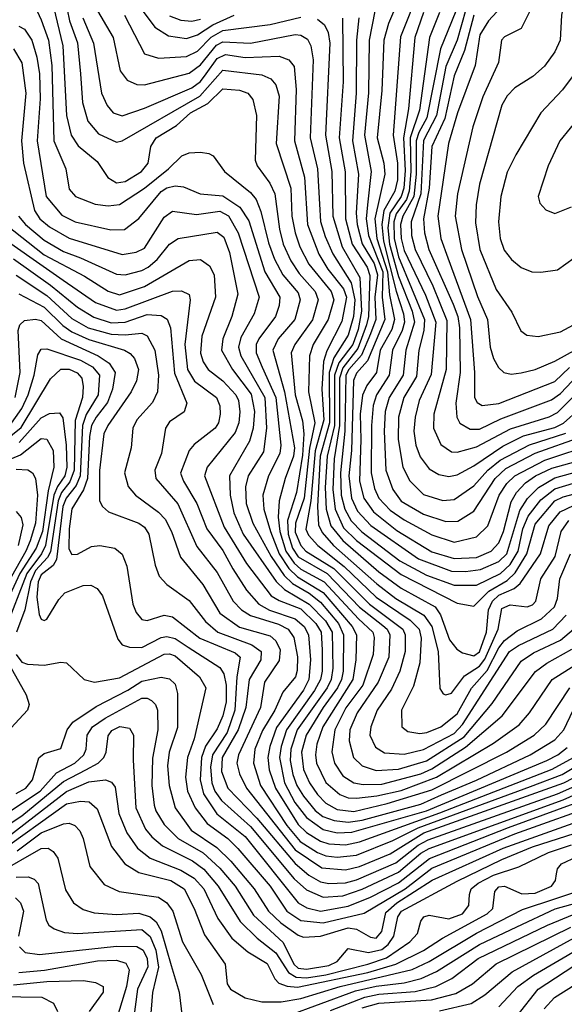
# Model space of a CAD drawing. Extents: x 997028 to 1115134, y 536408 to 618974.
# Tile 314 of 473: x 1025238 to 1027189, y 603061 to 606589. Entities that reach past the tile are written whole.
import ezdxf

# ---------------------------------------------------------------- set-up
doc = ezdxf.new("R2010")
doc.units = 0

msp = doc.modelspace()

# ---------------------------------------------------------------- linework, layer by layer
at = {"layer": '0CON10XD'}
for points in [[(1027198.8, 607165), (1027185.6, 607004.4), (1027172.4, 606965), (1027126.1, 606885), (1027104.2, 606705), (1027075, 606638.9), (1027035, 606557.5), (1026975, 606527.9), (1026963.9, 606515), (1026953.3, 606435), (1026897.4, 606312.6), (1026861.6, 606205), (1026806.6, 605965), (1026798.6, 605885), (1026820.8, 605765), (1026877.6, 605597.6), (1026914.4, 605515), (1026923.5, 605415), (1026935.5, 605375.5), (1026953, 605343), (1026972.9, 605325), (1026998.9, 605318.9)], [(1027214.3, 606785), (1027179.5, 606605), (1027174.3, 606515), (1027155, 606473.5), (1027118.2, 606421.8), (1027076.4, 606385), (1027012.1, 606345), (1026984.5, 606315.5), (1026965, 606282.2), (1026885, 605999.2), (1026873.3, 605925), (1026871.2, 605861.2), (1026887.1, 605765), (1026945, 605622.1), (1027000.8, 605540.8), (1027033.9, 605473.9), (1027055, 605458.9), (1027095, 605454.1)], [(1025615.5, 606705.5), (1025722.4, 606562.4), (1025771.3, 606531.3), (1025835, 606521.6), (1025875, 606534.3), (1025929.6, 606570.4), (1026005.6, 606604.4)], [(1026520.7, 606675), (1026490.2, 606515), (1026487.2, 606327.2), (1026473.6, 606175), (1026497.5, 606045), (1026484.4, 605925.6), (1026479.1, 605875), (1026487.3, 605815), (1026538.7, 605685), (1026536.2, 605595), (1026546, 605515), (1026483.7, 605366.3), (1026445, 605322.6), (1026433.4, 605296.6), (1026426.4, 605045), (1026416.6, 604955), (1026426.3, 604875), (1026448.2, 604828.2), (1026496.4, 604776.4), (1026667.2, 604657.2), (1026785, 604613.2), (1026835, 604611.3), (1026888.6, 604618.6), (1026955, 604647.3), (1026982.9, 604675), (1027030.2, 604829.8), (1027057.1, 604872.9), (1027096.8, 604913.2), (1027155, 604947.6), (1027301.8, 604988.2)], [(1026614.4, 606704.4), (1026559.8, 606575), (1026542.5, 606515), (1026535.7, 606335), (1026519.2, 606165), (1026542.6, 606075), (1026546.1, 606035), (1026510, 605875), (1026517.1, 605805), (1026555.7, 605685), (1026563.1, 605603.1), (1026581.2, 605515), (1026571, 605479), (1026529, 605405), (1026515.7, 605325), (1026481.7, 605278.3), (1026465.9, 605244.1), (1026458.1, 605175), (1026460.5, 605085), (1026455.5, 604935), (1026471.4, 604875), (1026505.7, 604825.7), (1026588.8, 604758.8), (1026715, 604682.5), (1026795, 604658.8), (1026875, 604662.4), (1026926.9, 604685), (1026955, 604714.7), (1026971.4, 604755), (1026998.8, 604861.2), (1027018.4, 604895), (1027050.6, 604929.4), (1027086.4, 604955), (1027145, 604982.5), (1027295, 605024.3)], [(1026672.2, 606705), (1026602.6, 606527.4), (1026575.6, 606175), (1026590.9, 606075), (1026590.9, 606015), (1026581.6, 605975), (1026542.4, 605905), (1026535.2, 605855.2), (1026541.1, 605795), (1026586.4, 605616.4), (1026613.4, 605535), (1026616, 605505), (1026608, 605475), (1026573.7, 605405), (1026562.2, 605315), (1026515.9, 605245), (1026503.9, 605206.1), (1026497.9, 605135), (1026497.2, 604965), (1026509, 604909), (1026525, 604874.3), (1026565, 604832), (1026615, 604797.1), (1026715, 604743.2), (1026795, 604716.6), (1026875, 604735.7), (1026914.6, 604775.4), (1026956.2, 604885), (1026983.1, 604926.9), (1027011.4, 604955), (1027119.1, 605010.9), (1027299.6, 605070.4)], [(1026826.2, 606685), (1026745.9, 606484.1), (1026696.6, 606236.6), (1026667.9, 606185), (1026658.9, 606155), (1026658.6, 606035), (1026650.5, 605955), (1026610.6, 605885), (1026602.3, 605855), (1026604.2, 605805), (1026615, 605762.4), (1026692.4, 605602.4), (1026728.4, 605505), (1026712.2, 605317.8), (1026669.5, 605225), (1026654.2, 605165), (1026650.5, 605115), (1026657.2, 605065), (1026672.6, 605022.6), (1026705, 604979.1), (1026739, 604959), (1026775, 604952.2), (1026805, 604957.6), (1026865, 604990.5), (1026969.3, 605060.7), (1027042.5, 605097.5), (1027155, 605127.8), (1027186.2, 605143.8), (1027355, 605294.2)], [(1025285, 606653.3), (1025315, 606588.2), (1025340.3, 606515), (1025352.9, 606425), (1025359.5, 606155), (1025402.5, 606055), (1025415, 605982), (1025437.5, 605955), (1025507.5, 605927.5), (1025555, 605921.9), (1025595, 605926.1), (1025685, 605985.5), (1025771.2, 606055), (1025818.5, 606101.5), (1025845, 606112.1), (1025885, 606113.8), (1025915, 606109.4), (1025930.6, 606100.6), (1025971.8, 606045), (1026065, 605969.3), (1026084.6, 605944.6), (1026101.8, 605901.8), (1026128.8, 605788.8), (1026150.3, 605730.3), (1026180.3, 605675), (1026235, 605610), (1026242.8, 605585), (1026223.8, 605515), (1026164.1, 605445), (1026144.8, 605405), (1026186.7, 605255), (1026222.9, 605055), (1026219.3, 605025), (1026189, 604945), (1026167.7, 604865), (1026164.1, 604805.9), (1026169.5, 604755), (1026191.7, 604685), (1026221.1, 604641.1), (1026245, 604620.4), (1026328.7, 604575), (1026452, 604442), (1026502.7, 604395), (1026507.6, 604375), (1026504.8, 604315), (1026467, 604205), (1026406.1, 604123.9), (1026366.9, 604045), (1026355.8, 603965.8), (1026366.2, 603925), (1026395, 603880), (1026434.6, 603855), (1026468.2, 603848.2), (1026535, 603850.1), (1026675, 603886.4), (1026715.1, 603904.9), (1026835, 603982), (1026966, 604095), (1027086.6, 604253.4), (1027126.6, 604283.4), (1027216.8, 604333.2)], [(1025505, 606640.8), (1025572, 606525), (1025597.5, 606405), (1025622.5, 606372.5), (1025657, 606357), (1025685.3, 606355.3), (1025845, 606396.7), (1025885, 606427.2), (1025942.8, 606497.2), (1025965, 606510), (1026065, 606504.4), (1026225, 606535.2), (1026245, 606533.7), (1026268.8, 606518.8), (1026281.1, 606495), (1026289.2, 606445), (1026279, 606165), (1026305.1, 606055), (1026312.2, 605927.8), (1026315.9, 605865.9), (1026332.1, 605812.1), (1026359.4, 605749.4), (1026425.7, 605645.7), (1026439, 605585), (1026433.7, 605525), (1026415, 605458.6), (1026363.3, 605376.7), (1026346.3, 605325), (1026347.6, 605145), (1026314.9, 605025), (1026305.2, 604845.2), (1026308.9, 604778.9), (1026321.7, 604751.7), (1026361.7, 604705), (1026517.8, 604567.8), (1026585, 604514.9), (1026685.6, 604455.6), (1026714.6, 604414.6), (1026737.7, 604325), (1026742.9, 604192.9), (1026755, 604173.5), (1026765, 604170), (1026785, 604175.4), (1026832, 604238), (1026885, 604272.1), (1026905, 604297.3), (1026952.1, 604405), (1026965, 604478.9), (1026995, 604491.9), (1027056, 604485), (1027075, 604491.9), (1027087.6, 604505), (1027105.5, 604585), (1027156, 604665), (1027177.9, 604755), (1027205.5, 604794.5)], [(1026993.3, 606666.7), (1026917, 606585), (1026886.1, 606535), (1026870.2, 606425), (1026806.3, 606255), (1026773.8, 606145), (1026736.3, 605885), (1026747.3, 605805), (1026772.4, 605735), (1026853.3, 605515), (1026867.5, 605325), (1026867.8, 605235), (1026876.8, 605216.8), (1026895, 605207.1)], [(1025359, 606635), (1025392.4, 606495), (1025405.4, 606245), (1025422, 606175), (1025446.9, 606136.9), (1025515, 606080.8), (1025552.9, 606022.9), (1025584.8, 606004.8), (1025615, 606008.7), (1025674.2, 606045), (1025697.7, 606075), (1025708.1, 606135), (1025726.5, 606165), (1025799.9, 606210.1), (1025850.2, 606255), (1025911.7, 606288.3), (1025965, 606340.6), (1026025, 606336.8), (1026055.4, 606325), (1026072.6, 606302.6), (1026086.2, 606245), (1026081.9, 606085), (1026088.8, 606065), (1026133.5, 606003.5), (1026152.1, 605965), (1026168.4, 605838.4), (1026181.9, 605785), (1026209.3, 605725), (1026239, 605678.9), (1026296.7, 605615), (1026307.6, 605585), (1026286.6, 605513.4), (1026223.4, 605425), (1026210.7, 605395), (1026224.9, 605244.9), (1026251.1, 605151.1), (1026255.4, 605105.4), (1026251.3, 605028.7), (1026229.6, 604895), (1026197, 604795), (1026199.1, 604745), (1026215.8, 604695), (1026235, 604664.9), (1026339.5, 604605), (1026455, 604483.8), (1026538.9, 604418.9), (1026554.3, 604405), (1026564, 604385), (1026560, 604305), (1026521.8, 604215), (1026447, 604105), (1026420.3, 604045), (1026418.3, 604005), (1026433.9, 603945), (1026465.4, 603915), (1026515, 603898.5), (1026595, 603903.8), (1026695, 603933.5), (1026830.3, 604019.7), (1026931.3, 604138.7), (1027035, 604290.4), (1027079.4, 604320.6), (1027175, 604366.2), (1027222.5, 604405)], [(1025408.3, 606625), (1025415.9, 606585), (1025444.2, 606505.8), (1025455.2, 606394.8), (1025462.3, 606292.3), (1025481.3, 606225), (1025519.9, 606179.9), (1025585, 606150.4), (1025605, 606155.3), (1025883.2, 606315), (1025965, 606408.2), (1026105, 606390.8), (1026137.3, 606377.3), (1026155.2, 606355), (1026167.5, 606315), (1026156.9, 606145), (1026209.3, 605985), (1026213.3, 605885), (1026225.1, 605825), (1026241.8, 605775), (1026273.3, 605713.3), (1026354.1, 605615), (1026363, 605585), (1026343.5, 605515), (1026289.7, 605425), (1026276.1, 605385), (1026272, 605255), (1026295.1, 605145), (1026276, 605054), (1026257, 604875), (1026226.1, 604785), (1026225, 604753.3), (1026245, 604705.2), (1026262.4, 604685), (1026362.9, 604622.9), (1026490.9, 604495), (1026610.4, 604405), (1026619.1, 604385), (1026619.4, 604325), (1026600.3, 604255), (1026569.5, 604190.5), (1026518.7, 604115), (1026496, 604055), (1026492.7, 604025), (1026512.5, 603982.5), (1026545, 603962.6), (1026615, 603957), (1026685, 603974.1), (1026795, 604031.4), (1026825, 604063.9), (1026993.3, 604325), (1027025, 604347.2), (1027148.1, 604405), (1027196.4, 604455)], [(1025613.7, 606605), (1025685, 606466.2), (1025735, 606451), (1025835, 606456.5), (1025875, 606475.5), (1025923.8, 606526.2), (1025965, 606549.9), (1026135, 606571.8), (1026245, 606597.5)], [(1025775, 606603), (1025815, 606586.8), (1025855, 606583.4), (1025885, 606590.3)], [(1026685, 606614.7), (1026653.1, 606525), (1026630.6, 606269.4), (1026613, 606165), (1026618.8, 606048.8), (1026614.1, 605985), (1026604.5, 605955), (1026563.5, 605895), (1026557, 605843), (1026563.1, 605785), (1026595, 605668.5), (1026644.2, 605545), (1026652, 605505), (1026621, 605405), (1026611.5, 605315), (1026562.1, 605235), (1026547.6, 605185), (1026543.2, 605115), (1026549.7, 604975), (1026574.2, 604905), (1026605, 604864.1), (1026685, 604817.3), (1026765, 604790.7), (1026808.2, 604791.8), (1026865, 604828.4), (1026941, 604945), (1026979.7, 604980.3), (1027085, 605035.7), (1027253, 605095)], [(1026742.5, 606615), (1026705.7, 606525), (1026670.4, 606265), (1026637.4, 606165), (1026639.2, 606045), (1026633.8, 605975), (1026623.9, 605945), (1026587.1, 605892.9), (1026578.6, 605865), (1026580.1, 605805), (1026595, 605739.3), (1026688.1, 605515), (1026686.1, 605475), (1026668.2, 605405), (1026659.1, 605310.9), (1026614.3, 605235), (1026594.6, 605165), (1026593.6, 605085), (1026610, 604985), (1026636.2, 604936.2), (1026685, 604887.1), (1026753.8, 604866.2), (1026795, 604870), (1026865, 604918.4), (1026914.9, 604975.1), (1026959.9, 605010.1), (1027064.2, 605065.8), (1027195, 605107.2)], [(1026836.7, 606625), (1026805, 606515.3), (1026765, 606421.3), (1026731.7, 606245), (1026684.1, 606155.9), (1026674.9, 605965), (1026640.4, 605865), (1026641.3, 605815), (1026654.9, 605765), (1026718.3, 605635), (1026768.7, 605511.3), (1026766.2, 605335), (1026746.7, 605266.7), (1026721.4, 605175), (1026721, 605125), (1026746.7, 605066.7), (1026785, 605041.1), (1026805, 605039.8), (1026875, 605058.1), (1026996.7, 605123.3), (1027135, 605166.4), (1027165, 605181.1), (1027245, 605262)], [(1026865.5, 606605), (1026831.4, 606478.6), (1026795, 606387.1), (1026760.8, 606235), (1026714.5, 606135), (1026705.5, 605985.5), (1026684.9, 605875), (1026687.7, 605825), (1026703.3, 605765), (1026790.5, 605569.5), (1026807.7, 605525), (1026813.8, 605485), (1026816.6, 605325), (1026800, 605215), (1026803.7, 605165), (1026815, 605143.8), (1026852.2, 605122.2), (1026885, 605121.3), (1026961.7, 605158.3), (1027143, 605227), (1027175, 605250.1), (1027237.4, 605315)], [(1025464.1, 606595), (1025502.3, 606505), (1025530.2, 606325), (1025550.8, 606280.8), (1025572.3, 606255), (1025605, 606243.8), (1025685, 606271.6), (1025855, 606344.6), (1025885, 606367.8), (1025905.3, 606395.3), (1025945, 606449.6), (1025975, 606464.1), (1026045, 606453.3), (1026167.6, 606457.6), (1026202.1, 606445), (1026220.6, 606420.6), (1026228.7, 606338.7), (1026222.3, 606155), (1026258, 606025), (1026268.9, 605855), (1026309.1, 605749.1), (1026342.2, 605695), (1026397.4, 605625), (1026408.8, 605595), (1026392.5, 605507.5), (1026337.7, 605402.3), (1026326.3, 605363.7), (1026320.3, 605265), (1026327.6, 605155), (1026296, 605044), (1026280.6, 604865), (1026262.9, 604762.9), (1026272.4, 604742.4), (1026306.4, 604705), (1026399.9, 604629.9), (1026515, 604519.5), (1026637.1, 604437.1), (1026669.1, 604405), (1026676.8, 604373.2), (1026672, 604285), (1026648.5, 604201.5), (1026605.3, 604115), (1026607.5, 604055), (1026628.6, 604038.6), (1026671.3, 604031.3), (1026696.7, 604035), (1026746.7, 604055), (1026805, 604101.6), (1026856.6, 604193.4), (1026912.5, 604257.5), (1026955, 604338.9), (1026975, 604365.1), (1027020.9, 604399.1), (1027107.9, 604442.1), (1027154.5, 604485), (1027164.8, 604515), (1027172.9, 604585), (1027211.8, 604675)], [(1026305, 606590.2), (1026330, 606570), (1026342.7, 606542.7), (1026348.8, 606505), (1026333, 606175), (1026356.1, 606045), (1026359.4, 605885), (1026392.9, 605775), (1026457, 605665), (1026462.7, 605545), (1026450.9, 605479.1), (1026430.9, 605425), (1026381, 605359), (1026365.2, 605315), (1026365.2, 605135), (1026339.2, 605025), (1026332.3, 604912.3), (1026335.7, 604835), (1026353.1, 604775), (1026395, 604722.3), (1026525, 604611.1), (1026605, 604552.3), (1026726.6, 604485), (1026746.1, 604456.1), (1026777.5, 604367.5), (1026804.1, 604334.1), (1026825, 604320.3), (1026865, 604309.5), (1026885, 604323.8), (1026910.7, 604395), (1026918, 604475), (1026931.7, 604505), (1026955, 604526.8), (1027009.3, 604550.7), (1027031.3, 604568.7), (1027103.4, 604675), (1027133.5, 604775), (1027174.9, 604825.1), (1027222, 604848)], [(1026394, 606594), (1026396.4, 606366.4), (1026382.7, 606165), (1026404, 606044), (1026405.3, 605875), (1026429.6, 605785), (1026482.4, 605702.4), (1026492.3, 605672.3), (1026487.2, 605525), (1026480.9, 605495), (1026449.6, 605410.4), (1026395, 605341.9), (1026383.4, 605305), (1026383.4, 605135), (1026364.5, 605015), (1026359.6, 604905), (1026368.4, 604835), (1026398.5, 604768.5), (1026445, 604723.4), (1026605, 604600.5), (1026805, 604498.9), (1026865, 604488), (1026919.2, 604540.8), (1026985, 604580.1), (1027012.8, 604607.2), (1027055.5, 604675), (1027085, 604781), (1027155, 604864.9), (1027185, 604879.1), (1027347.5, 604922.5)], [(1026453.3, 606595), (1026444.7, 606515), (1026443.5, 606325), (1026429.9, 606155), (1026451.4, 606035), (1026443.4, 605895), (1026446.9, 605855), (1026465.3, 605785.3), (1026508.4, 605715), (1026520, 605675), (1026510.2, 605595), (1026513.5, 605515), (1026495, 605463.6), (1026463, 605387), (1026417.2, 605335), (1026406.7, 605315), (1026402.3, 605115), (1026387.2, 604965), (1026390.2, 604885), (1026402.4, 604835), (1026425, 604793.9), (1026463.5, 604753.5), (1026600.3, 604650.3), (1026695, 604598.1), (1026795, 604562.6), (1026875, 604562.4), (1026961, 604605), (1026995, 604637.4), (1027023.6, 604685), (1027040.5, 604765), (1027059.8, 604810.2), (1027105, 604869.1), (1027155, 604908.3), (1027367.7, 604972.3)], [(1025235, 606565.2), (1025255.1, 606555.1), (1025281, 606515), (1025299.1, 606455), (1025308.2, 606395), (1025310.9, 606305), (1025300, 606155), (1025332.2, 605955), (1025388.9, 605888.9), (1025436.7, 605865), (1025564.7, 605835.3), (1025612.8, 605837.2), (1025665, 605876.5), (1025745, 605973), (1025765, 605986.4), (1025795, 605993.4), (1025825, 605989.5), (1025884.8, 605964.8), (1025965, 605957.5), (1026027, 605917), (1026058.2, 605868.2), (1026116, 605685), (1026170.2, 605595), (1026167.8, 605565), (1026154.8, 605525), (1026094.3, 605445.7), (1026084.8, 605425), (1026084.6, 605395), (1026106.1, 605343.9), (1026155.6, 605235), (1026173, 605065), (1026170, 605035), (1026129.2, 604955), (1026108.8, 604885), (1026112.8, 604835), (1026135.9, 604755), (1026167.8, 604675), (1026202.2, 604622.2), (1026233, 604593), (1026325, 604536), (1026428.7, 604415), (1026444.1, 604385), (1026442.6, 604295), (1026430.9, 604225), (1026323.8, 604055), (1026302.7, 603992.7), (1026297.8, 603955), (1026301.6, 603925), (1026335, 603856.2), (1026385, 603813), (1026415, 603801.5), (1026445, 603799.2), (1026517.8, 603807.8), (1026605, 603827.3), (1026730.7, 603875), (1026935, 603997), (1027027.3, 604062.7), (1027064.4, 604105.6), (1027146.1, 604225), (1027249.3, 604290.7)], [(1025215, 606484), (1025245, 606434.4), (1025259.6, 606325), (1025244.3, 606155), (1025251.7, 606075), (1025291.1, 605905), (1025309.8, 605875), (1025345, 605846.8), (1025415, 605806.1), (1025605, 605748.1), (1025655, 605756.4), (1025685, 605770.7), (1025755, 605880.9), (1025785, 605902.9), (1025871.4, 605891.4), (1025955, 605902.9), (1025985.8, 605885.8), (1026020.1, 605825), (1026095.6, 605595), (1026078, 605535), (1026029.7, 605450.3), (1026021.7, 605415), (1026030.1, 605385), (1026116.3, 605235), (1026121.9, 605125), (1026110.9, 605040.9), (1026056.7, 604955), (1026047.1, 604915), (1026049, 604855), (1026072.6, 604785), (1026138.3, 604665), (1026185, 604597.3), (1026215, 604569.1), (1026275, 604534), (1026315, 604501.8), (1026379.6, 604425), (1026397.8, 604385), (1026396.7, 604255), (1026390.9, 604225), (1026377, 604195), (1026325.1, 604125), (1026264.7, 604025), (1026247, 603965), (1026255, 603902.5), (1026276, 603855), (1026305, 603813.1), (1026335, 603782.1), (1026375, 603759.6), (1026435, 603752.4), (1026555, 603781.2), (1026715, 603829.7), (1026981.6, 603965), (1027081.8, 604025), (1027123, 604065), (1027208.7, 604195)], [(1027221.4, 606388.6), (1027182.7, 606337.3), (1027105, 606254.5), (1027015.4, 606105), (1026985, 606042.5), (1026961.2, 605955), (1026953.8, 605865), (1026958.8, 605805), (1026973.4, 605763.4), (1026999.7, 605729.7), (1027035, 605700.8), (1027073.3, 605685), (1027105, 605684.6)], [(1027247.2, 606245), (1027172.7, 606155), (1027131.8, 606065), (1027095.5, 605955.5), (1027101.5, 605931.5), (1027123, 605907), (1027155, 605894.4)], [(1027155, 605894.4), (1027215, 605918.5)], [(1025233.2, 605885), (1025257.9, 605855), (1025325, 605798.9), (1025395, 605758.3), (1025455, 605735.1), (1025585, 605677), (1025615, 605674.5), (1025675, 605690.5), (1025697.6, 605702.4), (1025729.9, 605730.1), (1025775, 605784.7), (1025805.2, 605804.8), (1025945, 605828), (1025969.4, 605809.4), (1025989.7, 605755), (1026018.8, 605605), (1025998, 605525), (1025965.5, 605445), (1025961.2, 605405), (1025999.8, 605335), (1026066.9, 605246.9), (1026079, 605185), (1026074.7, 605125.3), (1026061.2, 605078.8), (1025989, 604955), (1025991.9, 604885), (1026005, 604821.8), (1026038.6, 604745), (1026156.5, 604576.5), (1026187, 604547), (1026275.1, 604495), (1026333.5, 604435), (1026357.5, 604395), (1026359.7, 604265), (1026353.8, 604225), (1026339.3, 604195), (1026232.2, 604045), (1026209.1, 603975), (1026207, 603935), (1026216.3, 603885), (1026231, 603845), (1026255, 603806.6), (1026296.1, 603756.1), (1026324.2, 603734.2), (1026365, 603719.4), (1026415, 603713.6), (1026465, 603721.4), (1026675, 603778.1), (1026748.7, 603811.3), (1026875, 603863.7), (1027066.8, 603955), (1027155, 604008.8), (1027187.7, 604045), (1027220.5, 604115)], [(1025121.4, 605845), (1025393, 605655), (1025509.5, 605575), (1025585, 605548.3), (1025615, 605552.4), (1025785, 605616.3), (1025817.4, 605617.4), (1025844.7, 605604.7), (1025848.4, 605585), (1025829.4, 605425), (1025839.1, 605335), (1025864, 605294), (1025942.7, 605235), (1025954.8, 605205), (1025956.5, 605175), (1025949.8, 605145), (1025937.5, 605125), (1025863.2, 605066.8), (1025844.6, 605045.4), (1025813.8, 604963.8), (1025824.4, 604935), (1025872.8, 604855), (1025908.6, 604765), (1025965, 604686.7), (1026001.9, 604621.9), (1026050.5, 604545), (1026094.8, 604495), (1026132.9, 604472.9), (1026225, 604441.9), (1026256.8, 604415), (1026272.6, 604385), (1026280, 604295), (1026274.1, 604225), (1026255, 604186.8), (1026157.4, 604052.6), (1026133.5, 603985), (1026126.5, 603945), (1026131.2, 603901.2), (1026153.8, 603835), (1026235, 603705.4), (1026265, 603677.1), (1026315, 603645.1), (1026345.9, 603635.9), (1026405, 603632.7), (1026455, 603643.2), (1026743.4, 603746.6), (1027146.1, 603903.9), (1027235, 603952.8)], [(1025187.4, 605855), (1025325, 605746.6), (1025470.3, 605670.3), (1025555, 605616), (1025595, 605603), (1025685, 605632.5), (1025845, 605725.7), (1025885, 605730), (1025917.4, 605707.4), (1025934.4, 605674.4), (1025939.4, 605595), (1025890, 605455), (1025885, 605394.2), (1025895, 605362.7), (1025913.5, 605335), (1025965, 605294.8), (1026012.4, 605245), (1026021.6, 605225), (1026026.3, 605183.7), (1026022.6, 605145), (1026009.8, 605110.2), (1025909.4, 604985), (1025900, 604955), (1025970.4, 604770.4), (1026050, 604640), (1026138.5, 604525), (1026167.3, 604507.3), (1026245, 604477.7), (1026298.5, 604425), (1026317.9, 604395), (1026321.3, 604331.3), (1026321.1, 604255), (1026315.2, 604224.8), (1026293.9, 604185), (1026193.2, 604045), (1026174.5, 603985), (1026169.1, 603945), (1026186.5, 603855), (1026223.6, 603783.6), (1026265, 603731), (1026325, 603687.2), (1026375, 603676.1), (1026427.5, 603677.5), (1026695, 603754), (1027127.1, 603935), (1027166.3, 603955), (1027199.1, 603980.9)], [(1025215, 605732), (1025347.9, 605637.9), (1025445, 605559.4), (1025502.7, 605522.7), (1025565, 605503.2), (1025615.4, 605504.6), (1025695, 605532.2), (1025745, 605529.1), (1025766.4, 605516.4), (1025777.9, 605485), (1025792.1, 605322.1), (1025836.8, 605215), (1025826.7, 605183.3), (1025775, 605147.5), (1025760, 605125), (1025745.3, 605035), (1025721.4, 604975), (1025725.9, 604945), (1025804.2, 604854.2), (1025871.9, 604701.9), (1025945, 604608.8), (1026003, 604505), (1026032.9, 604475), (1026064.7, 604454.7), (1026165, 604423.4), (1026199.2, 604405), (1026220, 604375), (1026233.6, 604306.4), (1026232.3, 604257.7), (1026225.6, 604235), (1026180.7, 604179.3), (1026151.5, 604115), (1026107.3, 604042.7), (1026080.4, 603975), (1026075.1, 603925), (1026100.4, 603845), (1026195, 603701.7), (1026243.2, 603645), (1026305, 603604.9), (1026335, 603593.3), (1026375, 603588.2), (1026445, 603596), (1026575, 603648.4), (1026666, 603694), (1027068.4, 603841.6), (1027182, 603885), (1027275, 603940.4)], [(1027105, 605684.6), (1027165, 605693.1), (1027224.5, 605735)], [(1025225, 605673.9), (1025335, 605601), (1025425, 605518.8), (1025482.4, 605485), (1025565, 605462.5), (1025615, 605459.2), (1025675, 605465.6), (1025695, 605456.3), (1025721.4, 605405), (1025734.8, 605315), (1025731.7, 605255), (1025713.1, 605216.9), (1025656.9, 605155), (1025643.2, 605125), (1025636.8, 605055), (1025613.2, 604965), (1025626.4, 604916.4), (1025652.3, 604885), (1025734.9, 604824.9), (1025758.7, 604798.7), (1025781.9, 604755), (1025813.5, 604663.5), (1025894.4, 604565), (1025955, 604462.7), (1026025, 604412.6), (1026135, 604381.9), (1026155, 604363.5), (1026171.2, 604331.2), (1026167, 604293), (1026114.5, 604215), (1026100.4, 604125), (1026021.2, 603955), (1026016.1, 603925), (1026025, 603886.4), (1026050.9, 603835), (1026225, 603614.7), (1026320, 603550), (1026405, 603543), (1026455, 603555.1), (1026565, 603600.8), (1026686.2, 603675), (1027187.8, 603855), (1027255, 603889.2)], [(1025235, 605606.8), (1025325, 605558.9), (1025392.7, 605492.7), (1025425, 605470.5), (1025485, 605442.7), (1025612.7, 605405), (1025633.4, 605393.4), (1025648.8, 605375), (1025663, 605335), (1025656.7, 605295), (1025636.8, 605255), (1025553, 605135), (1025538.9, 605105), (1025523.4, 604973.5), (1025523.5, 604865), (1025534.3, 604844.3), (1025556, 604826), (1025664.4, 604785), (1025685, 604770.9), (1025700.5, 604745), (1025722.5, 604635), (1025737.5, 604595), (1025764.5, 604565), (1025845, 604508.2), (1025903.1, 604433.1), (1025947.4, 604395), (1026069.6, 604349.6), (1026103.3, 604325), (1026101.6, 604295), (1026060.3, 604225), (1026048, 604125), (1026020.6, 604045), (1025963.6, 603945), (1025960.8, 603895), (1025983.9, 603835), (1026087.6, 603727.6), (1026225, 603566.2), (1026274.3, 603524.3), (1026315, 603499.6), (1026345, 603493.6), (1026405, 603496.5), (1026445, 603507.6), (1026585, 603568.4), (1026665, 603631.4), (1026700.8, 603650.8), (1027165, 603815.2), (1027247.9, 603852.1)], [(1025221.5, 605235), (1025239.4, 605325), (1025232.4, 605475), (1025238.2, 605495), (1025255, 605511.1), (1025294.1, 605515.9), (1025315, 605510.7), (1025385.9, 605445.9), (1025518.9, 605385), (1025558.1, 605358.1), (1025579.4, 605325), (1025570.2, 605265), (1025552.7, 605217.3), (1025511.2, 605165), (1025495, 605134.7), (1025487.3, 605095), (1025480.4, 604945), (1025465.9, 604904.1), (1025425, 604836.1), (1025414.4, 604764.4), (1025413.5, 604693.5), (1025425, 604672.5), (1025445, 604673.4), (1025495, 604700.8), (1025525, 604704.6), (1025578, 604695), (1025605, 604674.4), (1025621.4, 604631.4), (1025643.5, 604495), (1025655.2, 604465), (1025675, 604440), (1025695, 604436.5), (1025755, 604454.8), (1025785, 604449.3), (1025883.3, 604373.3), (1026010.1, 604320.1), (1026028.1, 604305), (1026015.7, 604234.3), (1026008.2, 604115), (1025981.1, 604035), (1025928.7, 603955), (1025921.3, 603911.3), (1025926.1, 603855), (1025937, 603825), (1025960.9, 603790.9), (1026065, 603698.6), (1026221.2, 603511.2), (1026265, 603471.4), (1026325, 603444.6), (1026395, 603450.4), (1026465, 603473.2), (1026595, 603534.7), (1026675, 603602.1), (1026705, 603619.1), (1027185.7, 603794.3), (1027315, 603852.7)], [(1027095, 605454.1), (1027175, 605470.3), (1027222.2, 605495)], [(1025199.3, 605130.7), (1025245, 605195.6), (1025267.7, 605245), (1025289.5, 605315), (1025302.3, 605387.7), (1025315, 605408.7), (1025335, 605409.3), (1025455, 605368.8), (1025498.5, 605345), (1025523.7, 605315), (1025519.2, 605245), (1025476, 605174), (1025463.1, 605135), (1025454.8, 604955), (1025439.5, 604920.5), (1025403.6, 604875), (1025392.4, 604845), (1025368.9, 604655), (1025357.3, 604632.7), (1025315, 604599.9), (1025303.6, 604575), (1025299.3, 604519.3), (1025307.2, 604457.2), (1025315, 604440.5), (1025325, 604436.2), (1025335, 604440.9), (1025378.1, 604511.9), (1025399.1, 604535), (1025465, 604561.5), (1025492.4, 604562.4), (1025515, 604550.5), (1025534.8, 604524.8), (1025589.8, 604369.8), (1025605, 604349.4), (1025631.2, 604341.2), (1025675, 604339.4), (1025744.9, 604375.1), (1025765, 604379.1), (1025795, 604371.6), (1025841.2, 604341.2), (1025955, 604267.6), (1025969.2, 604245), (1025977.6, 604205), (1025977.3, 604145), (1025966.1, 604095), (1025945, 604048.2), (1025903.4, 603986.6), (1025889.7, 603945), (1025884, 603865), (1025896.5, 603815), (1025943.6, 603743.7), (1026045, 603662.3), (1026235.3, 603425.3), (1026266.6, 603406.6), (1026315, 603394.7), (1026415, 603412.8), (1026494.8, 603445), (1026595, 603496.2), (1026706.3, 603583.7), (1026988.8, 603695), (1027287, 603803)], [(1026998.9, 605318.9), (1027035, 605323.2), (1027085, 605335.8), (1027155, 605365.7), (1027235, 605409.1)], [(1025155, 605056.8), (1025242.6, 605127.4), (1025348.1, 605301.9), (1025385, 605336.3), (1025415, 605337.1), (1025443.7, 605323.7), (1025459.8, 605305), (1025465.5, 605275), (1025462.9, 605235), (1025436.9, 605153.1), (1025432.9, 604975), (1025416.9, 604933.1), (1025387.7, 604895), (1025375.7, 604865), (1025347.8, 604682.1), (1025337.6, 604662.4), (1025294.7, 604615), (1025276.2, 604575), (1025255.6, 604474.4), (1025225.7, 604395)], [(1026895, 605207.1), (1026955, 605213.3), (1027155, 605293), (1027207.8, 605342.2)], [(1025235.9, 605074.1), (1025315, 605162.1), (1025345, 605178.4), (1025380.5, 605180.5), (1025392.6, 605162.6), (1025404.4, 605064.4), (1025406.1, 604985), (1025399.2, 604955), (1025373.1, 604916.9), (1025359.9, 604885), (1025329.9, 604705), (1025315.8, 604675), (1025263.5, 604605), (1025186, 604404)], [(1025086.5, 604965), (1025240.1, 605029.9), (1025315, 605088.5), (1025335, 605085.7), (1025357, 605045), (1025360, 604985), (1025339.5, 604900.5), (1025319.4, 604755), (1025297, 604695), (1025238.1, 604605), (1025173.1, 604465)], [(1025225, 604978.4), (1025266.6, 604976.6), (1025283.4, 604965), (1025294.3, 604945), (1025301.5, 604885), (1025294.7, 604785), (1025275, 604722.2), (1025259.4, 604685), (1025150.6, 604495)], [(1025225, 604826.6), (1025243.4, 604805), (1025248.8, 604778.8), (1025232.6, 604705)], [(1025225.2, 604315), (1025245, 604287), (1025265, 604279.3), (1025325, 604276.3), (1025385, 604286.5), (1025405, 604284.4), (1025468.6, 604225), (1025505.3, 604215.3), (1025595, 604231), (1025755, 604315.2), (1025775, 604317.2), (1025795, 604310.2), (1025881.6, 604235), (1025904.1, 604195), (1025862.7, 604012.8), (1025839, 603945), (1025831.5, 603875), (1025839.3, 603825), (1025866.5, 603765), (1025909.3, 603709.3), (1025983.3, 603655), (1026019.5, 603619.5), (1026135.5, 603485), (1026194.8, 603395), (1026245, 603361.4), (1026325, 603353.3), (1026472.4, 603387.6), (1026618.9, 603475), (1026715, 603548.9), (1027012.2, 603672.2), (1027333.5, 603786.5)], [(1025190.6, 604295), (1025260.3, 604170.3), (1025271.8, 604135), (1025265.3, 604115), (1025191.2, 604035)], [(1025625, 604186.2), (1025675, 604218.9), (1025745, 604233.3), (1025775, 604227.8), (1025795, 604208.5), (1025803.4, 604175), (1025803.2, 604053.2), (1025773.6, 603965), (1025767.6, 603915), (1025772.7, 603845), (1025795.2, 603765), (1025851.9, 603685), (1025943.5, 603623.5), (1025994.2, 603574.2), (1026078.4, 603475), (1026129.2, 603395), (1026172.9, 603352.9), (1026235, 603308.7), (1026255, 603301.4), (1026315, 603305.8), (1026415, 603334.7), (1026445, 603330.9), (1026495, 603301.6), (1026515, 603298.7), (1026535, 603322.1), (1026549.5, 603390.5), (1026588.6, 603425), (1026715.7, 603505.7), (1026969.8, 603620.2), (1027355, 603757.9)], [(1025225, 603816.5), (1025259.6, 603835), (1025283.7, 603865), (1025305.9, 603944.1), (1025325, 603959.7), (1025385, 603977.8), (1025408, 604045), (1025428.3, 604071.7), (1025512.2, 604127.8), (1025625, 604186.2)], [(1025205, 603754.4), (1025310.7, 603825), (1025369.9, 603890.1), (1025435, 603925.4), (1025467.4, 603955), (1025475.5, 603975), (1025479.3, 604025), (1025498.4, 604055), (1025543.5, 604086.5), (1025675, 604158.2), (1025695, 604158.3), (1025710.1, 604150.1), (1025724.3, 604135), (1025731.5, 604115), (1025732.5, 604045), (1025713, 603943)], [(1025475, 603901.2), (1025518.8, 603925), (1025539.1, 603945), (1025547.8, 603965), (1025555, 604022.9), (1025568.2, 604041.8), (1025596.2, 604056.2), (1025630.5, 604050.5), (1025645.9, 604025), (1025644.3, 603935.7), (1025653.6, 603765), (1025688.3, 603688.3), (1025710.6, 603660.6), (1025748.9, 603628.9), (1025856.7, 603575), (1025897.3, 603545), (1025949.4, 603485), (1026027.6, 603357.6), (1026088.1, 603298.1), (1026155, 603245.8), (1026200.7, 603175), (1026228.2, 603158.2), (1026265, 603156.4), (1026335, 603166.4), (1026485.3, 603204.7), (1026552, 603228), (1026635.7, 603285), (1026662.7, 603315), (1026675, 603359.2), (1026685.7, 603375), (1026705, 603380.9), (1026775, 603367.1), (1026824.3, 603385), (1026847.5, 603415), (1026848.9, 603455), (1026855.7, 603475), (1026880.7, 603495), (1026935, 603523.4), (1027026.7, 603553.3), (1027132.4, 603605), (1027215, 603633)], [(1025713, 603943), (1025711.5, 603845), (1025719.3, 603775), (1025725, 603754.6), (1025755.1, 603705.1), (1025805.5, 603655.5), (1025895, 603603.3), (1025955, 603548.8), (1026009.3, 603485), (1026075, 603380.6), (1026182.1, 603282.1), (1026220.4, 603205), (1026235, 603191.1), (1026265, 603186.8), (1026345, 603199.9), (1026375.8, 603215), (1026415, 603260.6), (1026487.3, 603247.3), (1026535, 603257.3), (1026557.5, 603275), (1026578.5, 603305), (1026592.6, 603375), (1026605.9, 603395), (1026805, 603502.5), (1026965, 603579.6), (1027075.7, 603625), (1027347.1, 603712.9)], [(1025135, 603664.5), (1025245, 603736.8), (1025395, 603859.2), (1025475, 603901.2)], [(1025199.7, 603665), (1025405, 603823.2), (1025485, 603858.5), (1025545, 603865.2), (1025566.8, 603856.8), (1025579.7, 603839.7), (1025593.1, 603745), (1025621.9, 603675), (1025660.2, 603620.2), (1025705, 603584.8), (1025815, 603541.2), (1025863, 603513), (1025897.5, 603475), (1025948.1, 603368.1), (1025998, 603298), (1026055, 603248.7), (1026125, 603207), (1026152, 603152), (1026166.6, 603136.6), (1026196, 603126), (1026232.6, 603122.6), (1026485, 603174.7), (1026585.2, 603204.8), (1026685, 603254.1), (1026752.3, 603297.7), (1026912.5, 603385), (1026932.6, 603405), (1026939.8, 603465), (1026955, 603481.6), (1026975, 603484.8), (1027036.8, 603456.8), (1027085, 603459.3), (1027143.4, 603485), (1027158, 603505), (1027161.6, 603528.4), (1027165, 603547.1), (1027179.2, 603565), (1027235, 603590.3)], [(1025155, 603600), (1025405, 603779.1), (1025455, 603789), (1025486.2, 603786.2), (1025515, 603761.5), (1025566.7, 603626.7), (1025614.7, 603565), (1025665, 603533), (1025779.6, 603505), (1025827.2, 603475), (1025863, 603405), (1025899.5, 603309.5), (1025973.4, 603205), (1025981.6, 603135), (1025992.5, 603115), (1026045, 603084.4), (1026105, 603070.3), (1026175, 603070.5), (1026245, 603082.4), (1026385.8, 603125), (1026644.1, 603185.9), (1026705, 603214.1), (1026875, 603316.5), (1027039.7, 603400.3), (1027405, 603520.9)], [(1025228.8, 603611.2), (1025315, 603675.8), (1025395, 603708), (1025415, 603710.3), (1025435, 603701.6), (1025453.2, 603683.2), (1025465.3, 603655), (1025489.1, 603555), (1025540.1, 603490.1), (1025594, 603465), (1025735, 603444.7), (1025765, 603425.3), (1025786.6, 603395), (1025821.3, 603285), (1025887.8, 603167.8), (1025930.4, 603060.4)], [(1025159.2, 603530.8), (1025315, 603619.7), (1025340.2, 603620.2), (1025358.1, 603608.1), (1025374.5, 603584.5), (1025401.8, 603471.8), (1025430.9, 603425), (1025465, 603400.6), (1025505, 603389), (1025585, 603382.6), (1025665, 603387.6), (1025705.1, 603375.1), (1025726.3, 603356.3), (1025744.5, 603324.5), (1025779.9, 603200.1), (1025809.1, 603105), (1025819.6, 603015)], [(1025225, 603517.1), (1025268.4, 603518.4), (1025289.6, 603509.6), (1025303.9, 603493.9), (1025332.3, 603362.2), (1025342.2, 603345), (1025361, 603331), (1025398.5, 603318.5), (1025445.2, 603315.2), (1025675, 603329.3), (1025704.6, 603304.6), (1025725.1, 603255), (1025735.6, 603194.4), (1025713.5, 603103.5), (1025699.5, 602925)], [(1025223.1, 603443.1), (1025241, 603425), (1025250.7, 603395), (1025233.7, 603305)], [(1026195, 603019.1), (1026440.8, 603109.2), (1026515, 603126.4), (1026615, 603137.7), (1026675.9, 603154.1), (1026731.1, 603178.9), (1026885, 603275.3), (1027019, 603339), (1027156.6, 603403.4), (1027325, 603449.6)], [(1026351.4, 603038.6), (1026475, 603086.2), (1026525, 603097.1), (1026655, 603106.8), (1026729.3, 603125), (1026786.1, 603153.9), (1026881.1, 603225), (1027129, 603345), (1027225, 603384.5)], [(1026465, 603048.7), (1026525, 603065.5), (1026712.9, 603077.1), (1026800.2, 603099.8), (1026860, 603135), (1026945, 603206.5), (1027212.9, 603337.1)], [(1026742.1, 603037.9), (1026855, 603064.5), (1026905, 603094.8), (1027002.1, 603177.9), (1027225, 603298.8)], [(1025237, 603267), (1025257.1, 603247.1), (1025309.1, 603239.1), (1025585, 603269.9), (1025657.7, 603267.7), (1025680, 603255), (1025694.2, 603225), (1025696.4, 603195), (1025659.7, 603115), (1025634.6, 602925)], [(1026955, 603052.5), (1027023.1, 603125), (1027079, 603165), (1027248.9, 603265)], [(1025235, 603175.1), (1025326.4, 603183.6), (1025516.6, 603216.5), (1025585, 603219.4), (1025618.5, 603208.5), (1025629.4, 603185), (1025620.8, 603125), (1025586.7, 603015)], [(1027019.8, 603020.2), (1027095.2, 603115), (1027255, 603219.6)], [(1025215, 603130.8), (1025335, 603143.4), (1025466.4, 603146.4), (1025509.5, 603139.5), (1025536.4, 603125), (1025536.9, 603105), (1025486.9, 603035)], [(1027117.2, 603045), (1027154.2, 603085.8), (1027228.2, 603131.8)], [(1025165, 603089.4), (1025316.5, 603086.5), (1025358.5, 603065), (1025372.6, 603035)]]:
    msp.add_lwpolyline(points, dxfattribs=at)

doc.saveas('drawing.dxf')
